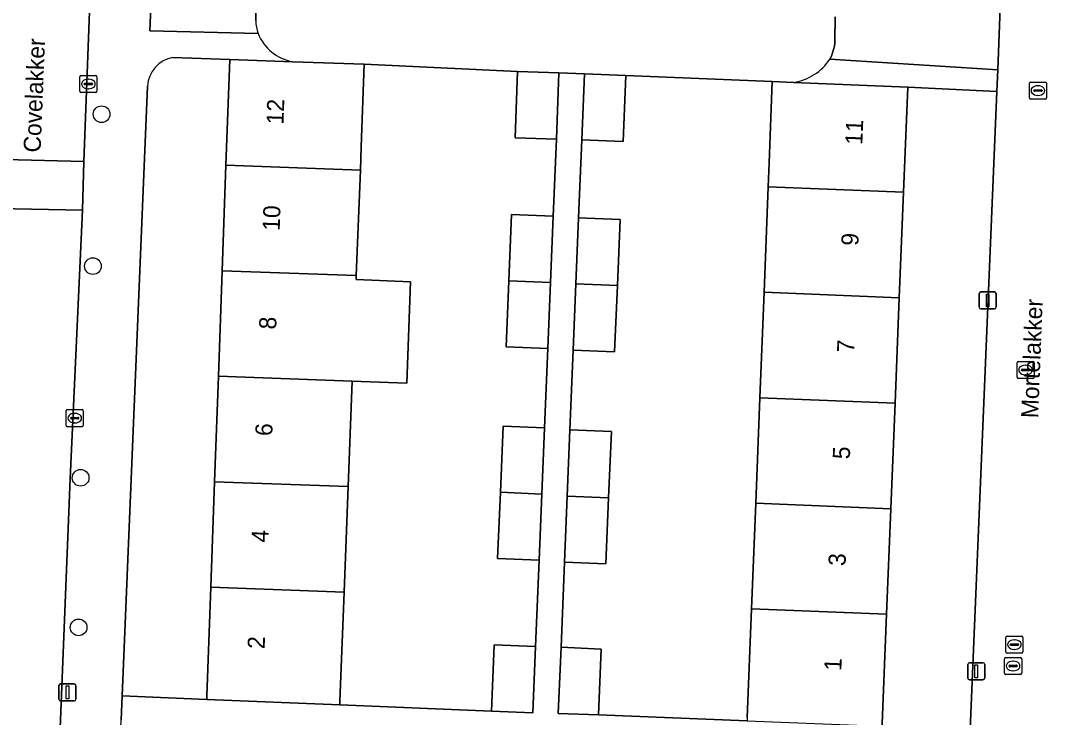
# Model space of a CAD drawing. Extents: x 161354 to 162026, y 386504 to 387460.
# Drawn here: x 161615 to 161675.1, y 386682.8 to 386723.6 of the extents above; entities that cross this region are included whole.
import ezdxf

# ---------------------------------------------------------------- set-up
doc = ezdxf.new("R2010")
doc.units = 0
for name, color, linetype in [('IMGEO_Boom', 7, 'Continuous'), ('IMGEO_Erf', 7, 'Continuous'), ('IMGEO_Groenvoorziening', 7, 'Continuous'), ('IMGEO_Kolk', 7, 'Continuous'), ('IMGEO_Lichtmast', 7, 'Continuous'), ('IMGEO_Openbare_ruimte_label', 7, 'Continuous'), ('IMGEO_Pand', 7, 'Continuous'), ('IMGEO_Pand_nummerreeks', 7, 'Continuous'), ('IMGEO_Parkeervlak_open', 7, 'Continuous'), ('IMGEO_Rijbaan_lokaal_open', 7, 'Continuous'), ('IMGEO_Rioolput', 7, 'Continuous'), ('IMGEO_Voetpad_open', 7, 'Continuous')]:
    doc.layers.add(name, color=color, linetype=linetype)

msp = doc.modelspace()

# ---------------------------------------------------------------- linework, layer by layer
at = {"layer": 'IMGEO_Boom'}
for centre in [(161619.769, 386718.149), (161619.26, 386709.249), (161618.54, 386696.852), (161618.423, 386688.088)]:
    msp.add_circle(centre, 0.489, dxfattribs=at)
at = {"layer": 'IMGEO_Erf'}
for points in [[(161626.828, 386708.975), (161627.05, 386715.155), (161627.272, 386721.352), (161623.948, 386721.467)], [(161657.58, 386682.8), (161657.832, 386689.178), (161658.076, 386695.357), (161658.32, 386701.537), (161658.564, 386707.716), (161658.808, 386713.895), (161658.863, 386715.297), (161659.045, 386720.06), (161650.475, 386720.422), (161650.316, 386716.545), (161647.888, 386716.644), (161647.702, 386712.082), (161650.13, 386711.983), (161649.971, 386708.106), (161649.813, 386704.229), (161647.385, 386704.328), (161647.194, 386699.656), (161649.622, 386699.557), (161649.463, 386695.68), (161649.305, 386691.804), (161646.877, 386691.903), (161646.673, 386686.923), (161649.026, 386686.82), (161648.868, 386682.954), (161657.573, 386682.613)], [(161622.453, 386719.786), (161620.97, 386684.073), (161625.926, 386683.868), (161625.934, 386684.081), (161626.162, 386690.434), (161626.384, 386696.614), (161626.606, 386702.795), (161626.828, 386708.975)]]:
    msp.add_lwpolyline(points, dxfattribs=at)
for points in [[(161643.119, 386695.998), (161643.277, 386699.874), (161645.705, 386699.776), (161645.894, 386704.421), (161643.466, 386704.52), (161643.624, 386708.397), (161643.782, 386712.274), (161646.21, 386712.175), (161646.416, 386716.687), (161643.987, 386716.772), (161644.122, 386720.65), (161635.144, 386721.081), (161634.973, 386716.244), (161634.92, 386714.872), (161634.683, 386708.693), (161634.674, 386708.457), (161637.866, 386708.334), (161637.639, 386702.398), (161634.446, 386702.513), (161634.208, 386696.333), (161633.971, 386690.153), (161633.725, 386683.757), (161633.717, 386683.547), (161642.598, 386683.18), (161642.756, 386687.057), (161645.184, 386686.958), (161645.39, 386692.022), (161642.962, 386692.121)], [(161672.201, 386719.472), (161666.975, 386719.725), (161666.729, 386713.578), (161666.482, 386707.399), (161666.235, 386701.22), (161665.989, 386695.04), (161665.742, 386688.861), (161665.486, 386682.462), (161665.48, 386682.303), (161668.454, 386682.187), (161670.634, 386682.096)]]:
    msp.add_lwpolyline(points, close=True, dxfattribs=at)
msp.add_arc((161624.231, 386719.71), 1.78, 99.16373, 177.53958, dxfattribs=at)
at = {"layer": 'IMGEO_Groenvoorziening'}
for points in [[(161627.043, 386727.474), (161622.797, 386727.641), (161622.601, 386723.035), (161628.934, 386722.879)], [(161628.8, 386723.638), (161628.788, 386725.495)], [(161662.721, 386723.847), (161662.71, 386722.474), (161662.704, 386722.333), (161662.681, 386722.133), (161662.64, 386721.936), (161662.581, 386721.743), (161662.506, 386721.556), (161662.414, 386721.377), (161672.252, 386720.745), (161672.419, 386724.921)]]:
    msp.add_lwpolyline(points, dxfattribs=at)
msp.add_arc((161631.036, 386723.641), 2.236, 180.08953, 199.93504, dxfattribs=at)
at = {"layer": 'IMGEO_Kolk'}
for p, q in [((161618.568, 386720.419), (161619.42, 386720.419)), ((161618.493, 386719.493), (161618.493, 386720.345)), ((161618.752, 386719.913), (161618.752, 386719.925)), ((161619.19, 386719.876), (161618.792, 386719.876)), ((161618.795, 386719.962), (161619.193, 386719.962)), ((161618.981, 386720.199), (161619.006, 386720.199)), ((161619.236, 386719.925), (161619.236, 386719.913)), ((161619.494, 386720.345), (161619.494, 386719.493)), ((161674.102, 386719.107), (161674.102, 386719.959)), ((161674.177, 386720.033), (161675.029, 386720.033)), ((161674.59, 386719.813), (161674.615, 386719.813)), ((161675.103, 386719.959), (161675.103, 386719.107)), ((161619.42, 386719.419), (161618.568, 386719.419)), ((161619.004, 386719.639), (161618.979, 386719.639)), ((161674.361, 386719.527), (161674.361, 386719.539)), ((161674.799, 386719.49), (161674.401, 386719.49)), ((161674.404, 386719.576), (161674.802, 386719.576)), ((161674.613, 386719.253), (161674.588, 386719.253)), ((161674.845, 386719.539), (161674.845, 386719.527)), ((161675.029, 386719.033), (161674.177, 386719.033)), ((161673.377, 386702.74), (161673.377, 386703.592)), ((161673.452, 386703.666), (161674.304, 386703.666)), ((161674.378, 386703.592), (161674.378, 386702.74)), ((161673.636, 386703.16), (161673.636, 386703.172)), ((161674.074, 386703.123), (161673.676, 386703.123)), ((161673.679, 386703.209), (161674.077, 386703.209)), ((161673.865, 386703.446), (161673.89, 386703.446)), ((161674.12, 386703.172), (161674.12, 386703.16)), ((161674.304, 386702.666), (161673.452, 386702.666)), ((161673.888, 386702.886), (161673.863, 386702.886)), ((161617.696, 386699.918), (161617.696, 386700.77)), ((161617.771, 386700.844), (161618.623, 386700.844)), ((161618.184, 386700.624), (161618.209, 386700.624)), ((161618.697, 386700.77), (161618.697, 386699.918)), ((161617.955, 386700.338), (161617.955, 386700.35)), ((161618.393, 386700.301), (161617.995, 386700.301)), ((161617.998, 386700.387), (161618.396, 386700.387)), ((161618.207, 386700.064), (161618.182, 386700.064)), ((161618.439, 386700.35), (161618.439, 386700.338)), ((161618.623, 386699.844), (161617.771, 386699.844)), ((161672.723, 386686.65), (161672.723, 386687.502)), ((161672.798, 386687.576), (161673.65, 386687.576)), ((161673.211, 386687.356), (161673.236, 386687.356)), ((161673.724, 386687.502), (161673.724, 386686.65)), ((161672.982, 386687.07), (161672.982, 386687.082)), ((161673.42, 386687.033), (161673.022, 386687.033)), ((161673.025, 386687.119), (161673.423, 386687.119)), ((161673.234, 386686.796), (161673.209, 386686.796)), ((161673.466, 386687.082), (161673.466, 386687.07)), ((161673.65, 386686.576), (161672.798, 386686.576))]:
    msp.add_line(p, q, dxfattribs=at)
for points in [[(161618.568, 386720.419), (161619.42, 386720.419)], [(161618.493, 386719.493), (161618.493, 386720.345)], [(161619.494, 386720.345), (161619.494, 386719.493)], [(161674.102, 386719.107), (161674.102, 386719.959)], [(161674.177, 386720.033), (161675.029, 386720.033)], [(161675.103, 386719.959), (161675.103, 386719.107)], [(161619.42, 386719.419), (161618.568, 386719.419)], [(161675.029, 386719.033), (161674.177, 386719.033)], [(161673.377, 386702.74), (161673.377, 386703.592)], [(161673.452, 386703.666), (161674.304, 386703.666)], [(161674.378, 386703.592), (161674.378, 386702.74)], [(161674.304, 386702.666), (161673.452, 386702.666)], [(161617.696, 386699.918), (161617.696, 386700.77)], [(161617.771, 386700.844), (161618.623, 386700.844)], [(161618.697, 386700.77), (161618.697, 386699.918)], [(161618.623, 386699.844), (161617.771, 386699.844)], [(161672.723, 386686.65), (161672.723, 386687.502)], [(161672.798, 386687.576), (161673.65, 386687.576)], [(161673.724, 386687.502), (161673.724, 386686.65)], [(161673.65, 386686.576), (161672.798, 386686.576)]]:
    msp.add_lwpolyline(points, dxfattribs=at)
for centre, radius, start, end in [((161618.57, 386720.343), 0.0765, 91.55205, 178.44795), ((161618.57, 386720.343), 0.0765, 91.55205, 178.44795), ((161619.418, 386720.343), 0.0765, 1.55205, 88.44795), ((161619.418, 386720.343), 0.0765, 1.55205, 88.44795), ((161618.792, 386719.922), 0.0403, 85.87752, 175.75265), ((161618.789, 386719.912), 0.0366, 178.93798, 274.71019), ((161619.193, 386719.919), 0.043, 264.86636, 352.45326), ((161619.197, 386719.924), 0.0386, 1.73085, 96.63898), ((161674.179, 386719.957), 0.0765, 91.55205, 178.44795), ((161674.179, 386719.957), 0.0765, 91.55205, 178.44795), ((161675.027, 386719.957), 0.0765, 1.55205, 88.44795), ((161675.027, 386719.957), 0.0765, 1.55205, 88.44795), ((161618.57, 386719.495), 0.0765, 181.55205, 268.44795), ((161618.57, 386719.495), 0.0765, 181.55205, 268.44795), ((161619.418, 386719.495), 0.0765, 271.55205, 358.44795), ((161619.418, 386719.495), 0.0765, 271.55205, 358.44795), ((161674.401, 386719.536), 0.0403, 85.87752, 175.75265), ((161674.398, 386719.526), 0.0366, 178.93798, 274.71019), ((161674.802, 386719.533), 0.043, 264.86636, 352.45326), ((161674.806, 386719.538), 0.0386, 1.73085, 96.63898), ((161674.179, 386719.109), 0.0765, 181.55205, 268.44795), ((161674.179, 386719.109), 0.0765, 181.55205, 268.44795), ((161675.027, 386719.109), 0.0765, 271.55205, 358.44795), ((161675.027, 386719.109), 0.0765, 271.55205, 358.44795), ((161673.454, 386703.59), 0.0765, 91.55205, 178.44795), ((161673.454, 386703.59), 0.0765, 91.55205, 178.44795), ((161674.302, 386703.59), 0.0765, 1.55205, 88.44795), ((161674.302, 386703.59), 0.0765, 1.55205, 88.44795), ((161673.676, 386703.169), 0.0403, 85.87752, 175.75265), ((161673.673, 386703.159), 0.0366, 178.93798, 274.71019), ((161674.077, 386703.166), 0.043, 264.86636, 352.45326), ((161674.081, 386703.171), 0.0386, 1.73085, 96.63898), ((161673.454, 386702.742), 0.0765, 181.55205, 268.44795), ((161673.454, 386702.742), 0.0765, 181.55205, 268.44795), ((161674.302, 386702.742), 0.0765, 271.55205, 358.44795), ((161674.302, 386702.742), 0.0765, 271.55205, 358.44795), ((161617.773, 386700.768), 0.0765, 91.55205, 178.44795), ((161617.773, 386700.768), 0.0765, 91.55205, 178.44795), ((161618.621, 386700.768), 0.0765, 1.55205, 88.44795), ((161618.621, 386700.768), 0.0765, 1.55205, 88.44795), ((161617.995, 386700.347), 0.0403, 85.87752, 175.75265), ((161617.992, 386700.337), 0.0366, 178.93798, 274.71019), ((161618.396, 386700.344), 0.043, 264.86636, 352.45326), ((161618.4, 386700.349), 0.0386, 1.73085, 96.63898), ((161617.773, 386699.92), 0.0765, 181.55205, 268.44795), ((161617.773, 386699.92), 0.0765, 181.55205, 268.44795), ((161618.621, 386699.92), 0.0765, 271.55205, 358.44795), ((161618.621, 386699.92), 0.0765, 271.55205, 358.44795), ((161672.8, 386687.5), 0.0765, 91.55205, 178.44795), ((161672.8, 386687.5), 0.0765, 91.55205, 178.44795), ((161673.648, 386687.5), 0.0765, 1.55205, 88.44795), ((161673.648, 386687.5), 0.0765, 1.55205, 88.44795), ((161673.022, 386687.079), 0.0403, 85.87752, 175.75265), ((161673.019, 386687.069), 0.0366, 178.93798, 274.71019), ((161673.423, 386687.076), 0.043, 264.86636, 352.45326), ((161673.427, 386687.081), 0.0386, 1.73085, 96.63898), ((161672.8, 386686.652), 0.0765, 181.55205, 268.44795), ((161672.8, 386686.652), 0.0765, 181.55205, 268.44795), ((161673.648, 386686.652), 0.0765, 271.55205, 358.44795), ((161673.648, 386686.652), 0.0765, 271.55205, 358.44795)]:
    msp.add_arc(centre, radius, start, end, dxfattribs=at)
for centre, major_axis, ratio, start_param, end_param in [((161618.98, 386719.919), (-0.387, 0.002), 0.722429, 4.712389, 7.853982), ((161619.005, 386719.919), (-0.39, 0.002), 0.717154, 1.570796, 4.712389), ((161674.589, 386719.533), (-0.387, 0.002), 0.722429, 4.712389, 7.853982), ((161674.614, 386719.533), (-0.39, 0.002), 0.717154, 1.570796, 4.712389), ((161673.864, 386703.166), (-0.387, 0.002), 0.722429, 4.712389, 7.853982), ((161673.889, 386703.166), (-0.39, 0.002), 0.717154, 1.570796, 4.712389), ((161618.183, 386700.344), (-0.387, 0.002), 0.722429, 4.712389, 7.853982), ((161618.208, 386700.344), (-0.39, 0.002), 0.717154, 1.570796, 4.712389), ((161673.21, 386687.076), (-0.387, 0.002), 0.722429, 4.712389, 7.853982), ((161673.235, 386687.076), (-0.39, 0.002), 0.717154, 1.570796, 4.712389)]:
    msp.add_ellipse(centre, major_axis=major_axis, ratio=ratio, start_param=start_param, end_param=end_param, dxfattribs=at)
at = {"layer": 'IMGEO_Lichtmast'}
for p, q in [((161671.165, 386706.838), (161671.165, 386707.638)), ((161671.165, 386707.638), (161671.165, 386706.838)), ((161671.265, 386707.738), (161672.055, 386707.738)), ((161672.055, 386707.738), (161671.265, 386707.738)), ((161672.155, 386707.638), (161672.155, 386706.838)), ((161672.155, 386706.838), (161672.155, 386707.638)), ((161672.055, 386706.738), (161671.265, 386706.738)), ((161671.265, 386706.738), (161672.055, 386706.738)), ((161670.495, 386685.114), (161670.495, 386685.914)), ((161670.495, 386685.914), (161670.495, 386685.114)), ((161670.595, 386686.014), (161671.385, 386686.014)), ((161671.385, 386686.014), (161670.595, 386686.014)), ((161671.485, 386685.914), (161671.485, 386685.114)), ((161671.485, 386685.114), (161671.485, 386685.914)), ((161671.385, 386685.014), (161670.595, 386685.014)), ((161670.595, 386685.014), (161671.385, 386685.014)), ((161617.27, 386683.879), (161617.27, 386684.679)), ((161617.27, 386684.679), (161617.27, 386683.879)), ((161617.37, 386684.779), (161618.16, 386684.779)), ((161618.16, 386684.779), (161617.37, 386684.779)), ((161618.26, 386684.679), (161618.26, 386683.879)), ((161618.26, 386683.879), (161618.26, 386684.679)), ((161618.16, 386683.779), (161617.37, 386683.779)), ((161617.37, 386683.779), (161618.16, 386683.779))]:
    msp.add_line(p, q, dxfattribs=at)
for points in [[(161671.585, 386707.613), (161671.735, 386707.613), (161671.735, 386706.863), (161671.585, 386706.863), (161671.585, 386707.613)], [(161670.915, 386685.889), (161671.065, 386685.889), (161671.065, 386685.139), (161670.915, 386685.139), (161670.915, 386685.889)], [(161617.69, 386684.654), (161617.84, 386684.654), (161617.84, 386683.904), (161617.69, 386683.904), (161617.69, 386684.654)]]:
    msp.add_lwpolyline(points, dxfattribs=at)
for centre, start, end in [((161671.265, 386707.638), 90, 180), ((161671.265, 386707.638), 90, 180), ((161672.055, 386707.638), 0, 90), ((161672.055, 386707.638), 360, 90), ((161671.265, 386706.838), 180, 270), ((161671.265, 386706.838), 180, 270), ((161672.055, 386706.838), 270, 0), ((161672.055, 386706.838), 270, 0), ((161670.595, 386685.914), 90, 180), ((161670.595, 386685.914), 90, 180), ((161671.385, 386685.914), 0, 90), ((161671.385, 386685.914), 360, 90), ((161670.595, 386685.114), 180, 270), ((161670.595, 386685.114), 180, 270), ((161671.385, 386685.114), 270, 0), ((161671.385, 386685.114), 270, 0), ((161617.37, 386684.679), 90, 180), ((161617.37, 386684.679), 90, 180), ((161618.16, 386684.679), 0, 90), ((161618.16, 386684.679), 360, 90), ((161617.37, 386683.879), 180, 270), ((161617.37, 386683.879), 180, 270), ((161618.16, 386683.879), 270, 0), ((161618.16, 386683.879), 270, 0)]:
    msp.add_arc(centre, 0.1, start, end, dxfattribs=at)
at = {"layer": 'IMGEO_Pand'}
for points in [[(161635.144, 386721.081), (161630.958, 386721.225), (161627.272, 386721.352), (161627.05, 386715.155), (161634.92, 386714.872), (161634.973, 386716.244)], [(161646.551, 386720.565), (161644.122, 386720.65), (161643.987, 386716.772), (161646.416, 386716.687)], [(161650.475, 386720.422), (161648.047, 386720.523), (161647.888, 386716.644), (161650.316, 386716.545)], [(161666.975, 386719.725), (161660.306, 386720.007), (161659.045, 386720.06), (161658.863, 386715.297), (161658.808, 386713.895), (161666.729, 386713.578)], [(161634.683, 386708.693), (161634.92, 386714.872), (161627.05, 386715.155), (161626.828, 386708.975)], [(161658.808, 386713.895), (161658.564, 386707.716), (161666.482, 386707.399), (161666.729, 386713.578)], [(161646.21, 386712.175), (161643.782, 386712.274), (161643.624, 386708.397), (161646.052, 386708.298)], [(161647.702, 386712.082), (161647.543, 386708.205), (161649.971, 386708.106), (161650.13, 386711.983)], [(161634.674, 386708.457), (161634.683, 386708.693), (161626.828, 386708.975), (161626.606, 386702.795), (161634.446, 386702.513), (161637.639, 386702.398), (161637.866, 386708.334)], [(161646.052, 386708.298), (161643.624, 386708.397), (161643.466, 386704.52), (161645.894, 386704.421)], [(161649.971, 386708.106), (161647.543, 386708.205), (161647.385, 386704.328), (161649.813, 386704.229)], [(161666.235, 386701.22), (161666.482, 386707.399), (161658.564, 386707.716), (161658.32, 386701.537)], [(161626.606, 386702.795), (161626.384, 386696.614), (161634.208, 386696.333), (161634.446, 386702.513)], [(161658.32, 386701.537), (161658.076, 386695.357), (161665.989, 386695.04), (161666.235, 386701.22)], [(161645.705, 386699.776), (161643.277, 386699.874), (161643.119, 386695.998), (161645.547, 386695.899)], [(161647.194, 386699.656), (161647.036, 386695.78), (161649.463, 386695.68), (161649.622, 386699.557)], [(161633.971, 386690.153), (161634.208, 386696.333), (161626.384, 386696.614), (161626.162, 386690.434)], [(161645.547, 386695.899), (161643.119, 386695.998), (161642.962, 386692.121), (161645.39, 386692.022)], [(161649.463, 386695.68), (161647.036, 386695.78), (161646.877, 386691.903), (161649.305, 386691.804)], [(161665.742, 386688.861), (161665.989, 386695.04), (161658.076, 386695.357), (161657.832, 386689.178)], [(161633.971, 386690.153), (161626.162, 386690.434), (161625.934, 386684.081), (161625.926, 386683.868), (161633.717, 386683.547), (161633.725, 386683.757)], [(161665.742, 386688.861), (161657.832, 386689.178), (161657.58, 386682.8), (161657.573, 386682.613), (161665.48, 386682.303), (161665.486, 386682.462)], [(161645.184, 386686.958), (161642.756, 386687.057), (161642.598, 386683.18), (161645.026, 386683.081)], [(161646.673, 386686.923), (161646.515, 386683.046), (161648.868, 386682.954), (161649.026, 386686.82)]]:
    msp.add_lwpolyline(points, close=True, dxfattribs=at)
at = {"layer": 'IMGEO_Parkeervlak_open'}
for points in [[(161628.788, 386725.495), (161628.8, 386723.638)], [(161662.414, 386721.377), (161662.506, 386721.556), (161662.581, 386721.743), (161662.64, 386721.936), (161662.681, 386722.133), (161662.704, 386722.333), (161662.71, 386722.474), (161662.721, 386723.847)], [(161630.958, 386721.225), (161635.144, 386721.081), (161644.122, 386720.65), (161646.551, 386720.565), (161648.047, 386720.523), (161650.475, 386720.422), (161659.045, 386720.06), (161660.306, 386720.007)]]:
    msp.add_lwpolyline(points, dxfattribs=at)
for centre, radius, start, end in [((161631.036, 386723.641), 2.236, 180.08953, 199.93504), ((161631.438, 386723.878), 2.696, 201.7513, 259.73775), ((161659.794, 386723.102), 3.137, 279.39539, 326.6447)]:
    msp.add_arc(centre, radius, start, end, dxfattribs=at)
at = {"layer": 'IMGEO_Rijbaan_lokaal_open'}
for points in [[(161620.933, 386771.215), (161613.988, 386771.499), (161613.589, 386760.265), (161613.15, 386749.371), (161612.89, 386742.884), (161612.103, 386723.261), (161611.793, 386715.557), (161618.735, 386715.386), (161619.2, 386727.79), (161619.432, 386733.795), (161620.101, 386750.041)], [(161618.735, 386715.386), (161611.793, 386715.557), (161611.678, 386712.667), (161618.646, 386712.528)]]:
    msp.add_lwpolyline(points, close=True, dxfattribs=at)
for points in [[(161672.419, 386724.921), (161672.252, 386720.745), (161672.201, 386719.472), (161670.634, 386682.096)], [(161617.932, 386696.807), (161618.646, 386712.528), (161611.678, 386712.667), (161611.078, 386697.711), (161610.426, 386683.2), (161609.675, 386663.473), (161609.543, 386659.62)], [(161616.401, 386658.807), (161617.932, 386696.807)]]:
    msp.add_lwpolyline(points, dxfattribs=at)
at = {"layer": 'IMGEO_Rioolput'}
for p, q in [((161672.65, 386685.397), (161672.65, 386686.249)), ((161672.725, 386686.323), (161673.577, 386686.323)), ((161673.651, 386686.249), (161673.651, 386685.397)), ((161672.909, 386685.817), (161672.909, 386685.829)), ((161673.347, 386685.78), (161672.949, 386685.78)), ((161672.952, 386685.866), (161673.35, 386685.866)), ((161673.138, 386686.103), (161673.163, 386686.103)), ((161673.393, 386685.829), (161673.393, 386685.817)), ((161673.577, 386685.323), (161672.725, 386685.323)), ((161673.161, 386685.543), (161673.136, 386685.543))]:
    msp.add_line(p, q, dxfattribs=at)
for points in [[(161672.65, 386685.397), (161672.65, 386686.249)], [(161672.725, 386686.323), (161673.577, 386686.323)], [(161673.651, 386686.249), (161673.651, 386685.397)], [(161673.577, 386685.323), (161672.725, 386685.323)]]:
    msp.add_lwpolyline(points, dxfattribs=at)
for centre, radius, start, end in [((161672.727, 386686.247), 0.0765, 91.55205, 178.44795), ((161672.727, 386686.247), 0.0765, 91.55205, 178.44795), ((161673.575, 386686.247), 0.0765, 1.55205, 88.44795), ((161673.575, 386686.247), 0.0765, 1.55205, 88.44795), ((161672.949, 386685.826), 0.0403, 85.87752, 175.75265), ((161672.946, 386685.816), 0.0366, 178.93798, 274.71019), ((161673.35, 386685.823), 0.043, 264.86636, 352.45326), ((161673.354, 386685.828), 0.0386, 1.73085, 96.63898), ((161672.727, 386685.399), 0.0765, 181.55205, 268.44795), ((161672.727, 386685.399), 0.0765, 181.55205, 268.44795), ((161673.575, 386685.399), 0.0765, 271.55205, 358.44795), ((161673.575, 386685.399), 0.0765, 271.55205, 358.44795)]:
    msp.add_arc(centre, radius, start, end, dxfattribs=at)
for centre, major_axis, ratio, start_param, end_param in [((161673.137, 386685.823), (-0.387, 0.002), 0.722429, 4.712389, 7.853982), ((161673.162, 386685.823), (-0.39, 0.002), 0.717154, 1.570796, 4.712389)]:
    msp.add_ellipse(centre, major_axis=major_axis, ratio=ratio, start_param=start_param, end_param=end_param, dxfattribs=at)
at = {"layer": 'IMGEO_Voetpad_open'}
for points in [[(161622.616, 386812.295), (161621.84, 386795.115), (161622.3, 386795.095), (161622.109, 386790.41), (161621.66, 386790.43), (161621.039, 386774.12), (161620.933, 386771.215), (161620.101, 386750.041), (161619.432, 386733.795), (161619.948, 386733.774), (161619.713, 386727.769), (161619.2, 386727.79), (161618.735, 386715.386), (161618.646, 386712.528), (161617.932, 386696.807), (161616.401, 386658.807)], [(161628.934, 386722.879), (161622.601, 386723.035), (161622.797, 386727.641), (161623.026, 386733.529), (161623.183, 386738.057), (161623.269, 386741.034), (161623.27, 386741.072), (161623.647, 386750), (161625.309, 386789.316)], [(161623.948, 386721.467), (161627.272, 386721.352), (161630.958, 386721.225)], [(161672.252, 386720.745), (161662.414, 386721.377)], [(161657.573, 386682.613), (161648.868, 386682.954), (161646.515, 386683.046), (161646.673, 386686.923), (161646.877, 386691.903), (161647.036, 386695.78), (161647.194, 386699.656), (161647.385, 386704.328), (161647.543, 386708.205), (161647.702, 386712.082), (161647.888, 386716.644), (161648.047, 386720.523), (161646.551, 386720.565), (161646.416, 386716.687), (161646.21, 386712.175), (161646.052, 386708.298), (161645.894, 386704.421), (161645.705, 386699.776), (161645.547, 386695.899), (161645.39, 386692.022), (161645.184, 386686.958), (161645.026, 386683.081), (161642.598, 386683.18), (161633.717, 386683.547), (161625.926, 386683.868), (161620.97, 386684.073), (161620.911, 386682.662)], [(161660.306, 386720.007), (161666.975, 386719.725), (161672.201, 386719.472), (161672.252, 386720.745)], [(161619.927, 386658.955), (161620.911, 386682.662), (161620.97, 386684.073), (161622.453, 386719.786)]]:
    msp.add_lwpolyline(points, dxfattribs=at)
for centre, radius, start, end in [((161631.438, 386723.878), 2.696, 201.7513, 259.73775), ((161624.231, 386719.71), 1.78, 99.16373, 177.53958), ((161659.794, 386723.102), 3.137, 279.39539, 326.6447)]:
    msp.add_arc(centre, radius, start, end, dxfattribs=at)

# ---------------------------------------------------------------- texts
at = {"layer": 'IMGEO_Openbare_ruimte_label'}
for s, rotation, p in [('Covelakker', 87.7071, (161616.191, 386715.891)), ('Mortelakker', 87.76436, (161674.614, 386700.328))]:
    msp.add_text(s, height=1, rotation=rotation, dxfattribs=at).set_placement(p)
at = {"layer": 'IMGEO_Pand_nummerreeks'}
for s, rotation, p in [('12', 87.94329, (161630.417, 386717.537)), ('11', 87.71411, (161664.316, 386716.334)), ('10', 87.94362, (161630.194, 386711.305)), ('9', 87.71213, (161664.082, 386710.428)), ('8', 87.94329, (161629.987, 386705.527)), ('7', 87.71213, (161663.832, 386704.174)), ('6', 87.94362, (161629.761, 386699.284)), ('5', 87.71213, (161663.582, 386697.921)), ('4', 87.94362, (161629.537, 386693.046)), ('3', 87.71213, (161663.332, 386691.668)), ('2', 87.94329, (161629.314, 386686.805)), ('1', 87.71411, (161663.086, 386685.528))]:
    msp.add_text(s, height=1, rotation=rotation, dxfattribs=at).set_placement(p)

doc.saveas('drawing.dxf')
